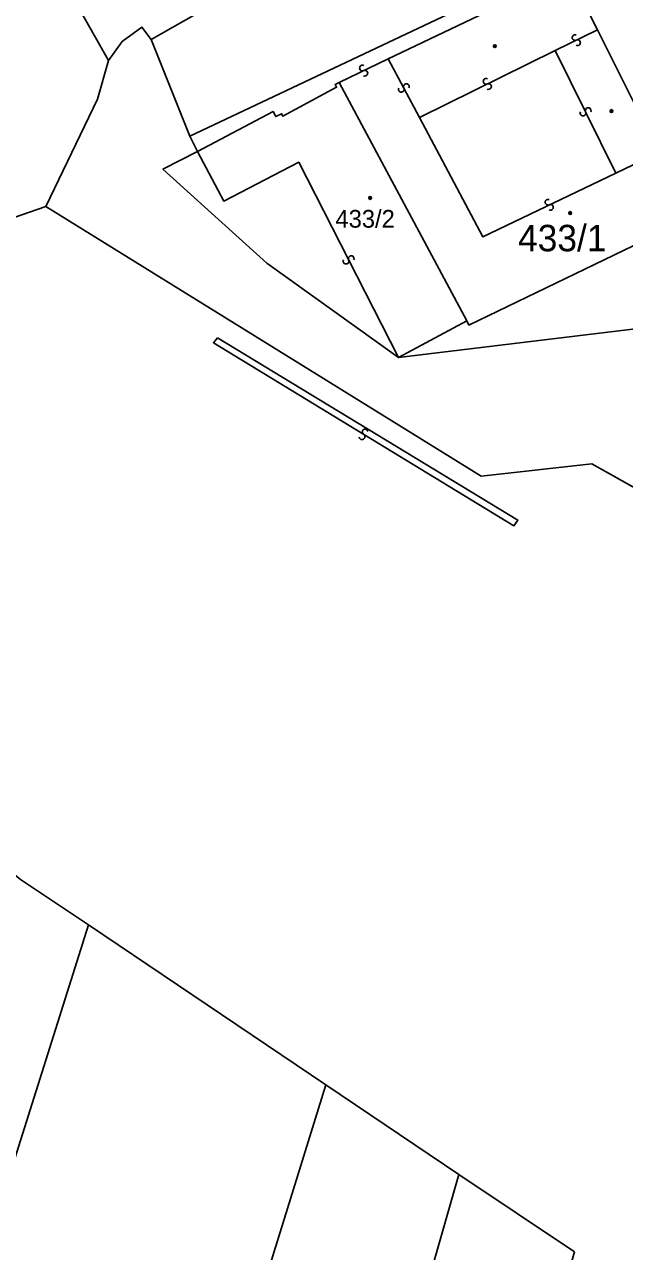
# Model space of a CAD drawing. Extents: x -598233 to -596890, y -1157848 to -1156431.
# Drawn here: x -597403.2 to -597364.7, y -1157576 to -1157497.1 of the extents above; entities that cross this region are included whole.
import ezdxf

# ---------------------------------------------------------------- set-up
doc = ezdxf.new("R2010")
doc.units = 0
for name, color, linetype in [('Level 1', 7, 'Continuous'), ('Level 13', 7, 'Continuous'), ('Level 3', 7, 'Continuous'), ('Level 4', 7, 'Continuous'), ('Level 5', 7, 'Continuous'), ('Level 60', 7, 'Continuous'), ('Vrstva 54', 7, 'Continuous'), ('Vrstva 60', 7, 'Continuous')]:
    doc.layers.add(name, color=color, linetype=linetype)

msp = doc.modelspace()

# ---------------------------------------------------------------- linework, layer by layer
at = {"layer": 'Level 1'}
for points in [[(-597372.53, -1157485.26), (-597395.1, -1157498.09)], [(-597397.85, -1157499.44), (-597401.63, -1157492.7)], [(-597392.61, -1157504.29), (-597368.64, -1157492.96)], [(-597368.23, -1157493.78), (-597366.4, -1157497.45)], [(-597426.75, -1157494.36), (-597424.47, -1157501.56), (-597423.3, -1157502.37), (-597417.06, -1157506.7), (-597411.67, -1157510.44), (-597409.97, -1157511.62), (-597401.88, -1157508.83)], [(-597397.85, -1157499.44), (-597396.97, -1157498.22), (-597395.69, -1157497.29), (-597395.1, -1157498.09)], [(-597366.4, -1157497.45), (-597362.46, -1157505.35)], [(-597395.1, -1157498.09), (-597392.61, -1157504.29)], [(-597401.88, -1157508.83), (-597398.55, -1157501.92), (-597397.85, -1157499.44)], [(-597383, -1157500.84), (-597383.27, -1157500.98), (-597383.18, -1157501.15), (-597386.63, -1157503.02), (-597386.71, -1157502.86), (-597387.09, -1157503.04), (-597387.26, -1157502.71), (-597392.12, -1157505.28)], [(-597374.79, -1157516.18), (-597383, -1157500.84)], [(-597392.61, -1157504.29), (-597392.12, -1157505.28)], [(-597392.12, -1157505.28), (-597394.34, -1157506.43), (-597387.65, -1157512.46), (-597379.19, -1157518.52)], [(-597409.97, -1157511.62), (-597401.88, -1157508.83), (-597373.87, -1157526.16), (-597366.75, -1157525.36), (-597335.98, -1157542.67), (-597325.9, -1157551.23), (-597302.56, -1157566.5), (-597285.2, -1157579.74), (-597270.24, -1157592.06), (-597269.3, -1157592.83), (-597259.47, -1157596.07), (-597250.85, -1157598.17), (-597245.81, -1157601.01), (-597239.94, -1157604.31), (-597223.03, -1157616.87), (-597206.27, -1157628.35), (-597179.87, -1157644.26), (-597115.94, -1157685.24), (-597093.49, -1157698.66), (-597086.96, -1157702.56), (-597050.66, -1157721.6)], [(-597401.88, -1157508.83), (-597373.87, -1157526.16), (-597366.75, -1157525.36), (-597335.98, -1157542.67), (-597325.9, -1157551.23), (-597302.56, -1157566.5), (-597285.2, -1157579.74), (-597270.24, -1157592.06)], [(-597374.79, -1157516.18), (-597374.66, -1157516.44), (-597360.37, -1157509.54)], [(-597379.19, -1157518.52), (-597374.79, -1157516.18)], [(-597379.19, -1157518.52), (-597363.08, -1157516.58)], [(-597406.72, -1157549.47), (-597403.51, -1157552.09), (-597399.13, -1157555.01)], [(-597399.13, -1157555.01), (-597414.49, -1157603.68)], [(-597399.13, -1157555.01), (-597383.86, -1157565.29)], [(-597383.86, -1157565.29), (-597389.93, -1157584.86), (-597397.44, -1157608.59)], [(-597383.86, -1157565.29), (-597375.32, -1157571.07)], [(-597375.32, -1157571.07), (-597379, -1157583.96), (-597399.2, -1157647.11)], [(-597375.32, -1157571.07), (-597367.88, -1157576.04)]]:
    msp.add_lwpolyline(points, dxfattribs=at)
at = {"layer": 'Level 13'}
for centre, start, end in [((-597367.84, -1157497.954), 63.51338, 295.61138), ((-597367.68, -1157498.286), 243.29892, 115.88892), ((-597381.509, -1157499.914), 62.91743, 295.50743), ((-597381.351, -1157500.247), 243.13189, 115.22988), ((-597378.687, -1157501.114), 335.10441, 207.69441), ((-597373.56, -1157500.774), 63.62225, 295.72025), ((-597373.399, -1157501.105), 243.4078, 115.9978), ((-597379.014, -1157501.285), 155.31886, 27.41686), ((-597366.994, -1157502.65), 333.61738, 205.71537), ((-597367.325, -1157502.811), 153.40292, 25.99292), ((-597369.578, -1157508.543), 62.91138, 295.00938), ((-597369.421, -1157508.876), 242.69692, 115.28692), ((-597382.235, -1157512.168), 334.46492, 206.56292), ((-597382.564, -1157512.333), 154.25046, 26.84046), ((-597381.344, -1157523.313), 5.82112, 238.41112), ((-597381.537, -1157523.627), 186.03558, 58.13358)]:
    msp.add_arc(centre, 0.184, start, end, dxfattribs=at)
at = {"layer": 'Level 3'}
for points in [[(-597368.23, -1157493.78), (-597379.85, -1157499.32)], [(-597369.11, -1157498.78), (-597366.4, -1157497.45)], [(-597379.85, -1157499.32), (-597383, -1157500.84)], [(-597377.85, -1157503.09), (-597379.85, -1157499.32)], [(-597377.85, -1157503.09), (-597369.11, -1157498.78)], [(-597369.11, -1157498.78), (-597365.22, -1157506.67)], [(-597377.85, -1157503.09), (-597373.78, -1157510.76), (-597365.22, -1157506.67)], [(-597392.12, -1157505.28), (-597390.43, -1157508.47), (-597385.61, -1157505.97), (-597379.19, -1157518.52)], [(-597365.22, -1157506.67), (-597362.46, -1157505.35)], [(-597390.83, -1157517.26), (-597371.52, -1157528.98), (-597371.77, -1157529.35), (-597391.1, -1157517.58), (-597390.83, -1157517.26)]]:
    msp.add_lwpolyline(points, dxfattribs=at)
at = {"layer": 'Level 5'}
for centre, radius in [((-597373, -1157498.51), 0.09), ((-597373, -1157498.51), 0.0521), ((-597365.5, -1157502.68), 0.09), ((-597365.5, -1157502.68), 0.0521), ((-597381.02, -1157508.27), 0.09), ((-597381.02, -1157508.27), 0.0521), ((-597368.15, -1157509.24), 0.09), ((-597368.15, -1157509.24), 0.0521)]:
    msp.add_circle(centre, radius, dxfattribs=at)
at = {"layer": 'Level 60'}
for points in [[(-597446.58, -1157442.92), (-597446.86, -1157444.65), (-597446.31, -1157446.17), (-597439.69, -1157453.1), (-597436.47, -1157456.76), (-597432.81, -1157461.5), (-597429.59, -1157466.17), (-597426.82, -1157470.67), (-597422.23, -1157478.52), (-597418.09, -1157485.87), (-597411.89, -1157483.94), (-597411.15, -1157483.4), (-597410.98, -1157482.94), (-597411.34, -1157482.06), (-597401.63, -1157492.7), (-597397.85, -1157499.44), (-597398.55, -1157501.92), (-597401.88, -1157508.83), (-597409.97, -1157511.62), (-597411.67, -1157510.44), (-597417.06, -1157506.7), (-597423.3, -1157502.37)], [(-597372.53, -1157485.26), (-597395.1, -1157498.09), (-597395.69, -1157497.29), (-597396.97, -1157498.22), (-597397.85, -1157499.44), (-597401.63, -1157492.7)], [(-597313.6, -1157494.01), (-597321.59, -1157497.72), (-597330.72, -1157502.03), (-597335.62, -1157504.31), (-597340.11, -1157506.08), (-597342.32, -1157507.1), (-597347.17, -1157509.42), (-597348.1, -1157509.84), (-597350.42, -1157510.88), (-597354.31, -1157512.62), (-597357.29, -1157513.99), (-597360.06, -1157515.22), (-597363.08, -1157516.58), (-597379.19, -1157518.52), (-597374.79, -1157516.18), (-597374.66, -1157516.44), (-597360.37, -1157509.54), (-597355.01, -1157506.82), (-597347.23, -1157502.9), (-597343, -1157504.42), (-597333.59, -1157499.96), (-597333.52, -1157500.08), (-597328, -1157497.67), (-597324.75, -1157496.13)], [(-597335.98, -1157542.67), (-597366.75, -1157525.36), (-597373.87, -1157526.16), (-597401.88, -1157508.83), (-597398.55, -1157501.92), (-597397.85, -1157499.44), (-597396.97, -1157498.22), (-597395.69, -1157497.29), (-597395.1, -1157498.09), (-597392.61, -1157504.29), (-597392.12, -1157505.28), (-597394.34, -1157506.43), (-597387.65, -1157512.46), (-597379.19, -1157518.52), (-597363.08, -1157516.58)], [(-597367.88, -1157576.04), (-597375.32, -1157571.07), (-597383.86, -1157565.29), (-597399.13, -1157555.01), (-597403.51, -1157552.09), (-597406.72, -1157549.47), (-597413.31, -1157544.19), (-597419.51, -1157539.31), (-597416.86, -1157525.08), (-597416.75, -1157524.42), (-597415.01, -1157516.54), (-597414.91, -1157515.95), (-597409.97, -1157511.62), (-597401.88, -1157508.83), (-597373.87, -1157526.16), (-597366.75, -1157525.36), (-597335.98, -1157542.67), (-597325.9, -1157551.23), (-597302.56, -1157566.5), (-597285.2, -1157579.74)]]:
    msp.add_lwpolyline(points, dxfattribs=at)
for points in [[(-597369.92, -1157483.69), (-597367.32, -1157482.15), (-597365.88, -1157484.75), (-597363.22, -1157490.36), (-597362.9, -1157491.06), (-597359.6, -1157497.68), (-597359.3, -1157498.28), (-597355.61, -1157505.62), (-597355.01, -1157506.82), (-597360.37, -1157509.54), (-597360.99, -1157508.29), (-597362.46, -1157505.35), (-597366.4, -1157497.45), (-597368.23, -1157493.78), (-597365.52, -1157492.4), (-597367.16, -1157489.07)], [(-597372.53, -1157485.26), (-597369.86, -1157490.52), (-597368.64, -1157492.96), (-597392.61, -1157504.29), (-597395.1, -1157498.09)], [(-597360.99, -1157508.29), (-597360.37, -1157509.54), (-597374.66, -1157516.44), (-597374.79, -1157516.18), (-597383, -1157500.84), (-597383.27, -1157500.98), (-597383.18, -1157501.15), (-597386.63, -1157503.02), (-597386.71, -1157502.86), (-597387.09, -1157503.04), (-597387.26, -1157502.71), (-597392.12, -1157505.28), (-597392.61, -1157504.29), (-597368.64, -1157492.96), (-597368.23, -1157493.78), (-597366.4, -1157497.45), (-597362.46, -1157505.35)], [(-597394.34, -1157506.43), (-597392.12, -1157505.28), (-597387.26, -1157502.71), (-597387.09, -1157503.04), (-597386.71, -1157502.86), (-597386.63, -1157503.02), (-597383.18, -1157501.15), (-597383.27, -1157500.98), (-597383, -1157500.84), (-597374.79, -1157516.18), (-597379.19, -1157518.52), (-597387.65, -1157512.46)], [(-597408.69, -1157573.97), (-597413.78, -1157572.49), (-597406.72, -1157549.47), (-597403.51, -1157552.09), (-597399.13, -1157555.01), (-597414.49, -1157603.68), (-597422.91, -1157601.26), (-597419.61, -1157590.79), (-597414.41, -1157592.1), (-597411.36, -1157581.74)], [(-597383.86, -1157565.29), (-597389.93, -1157584.86), (-597397.44, -1157608.59), (-597414.49, -1157603.68), (-597399.13, -1157555.01)], [(-597375.32, -1157571.07), (-597379, -1157583.96), (-597399.2, -1157647.11), (-597408.78, -1157644.44), (-597397.44, -1157608.59), (-597389.93, -1157584.86), (-597383.86, -1157565.29)], [(-597367.88, -1157576.04), (-597370.04, -1157583.64), (-597391.41, -1157649.3), (-597399.2, -1157647.11), (-597379, -1157583.96), (-597375.32, -1157571.07)]]:
    msp.add_lwpolyline(points, close=True, dxfattribs=at)
at = {"layer": 'Vrstva 54'}
for p, q in [((-597409.97, -1157511.62), (-597401.88, -1157508.83)), ((-597401.88, -1157508.83), (-597373.87, -1157526.16)), ((-597373.87, -1157526.16), (-597366.75, -1157525.36)), ((-597366.75, -1157525.36), (-597335.98, -1157542.67))]:
    msp.add_line(p, q, dxfattribs=at)
at = {"layer": 'Vrstva 60'}
for points in [[(-597285.2, -1157579.74), (-597302.56, -1157566.5), (-597325.9, -1157551.23), (-597335.98, -1157542.67), (-597366.75, -1157525.36), (-597373.87, -1157526.16), (-597401.88, -1157508.83), (-597409.97, -1157511.62), (-597411.67, -1157510.44), (-597417.06, -1157506.7), (-597423.3, -1157502.37), (-597424.47, -1157501.56), (-597426.75, -1157494.36), (-597467.58, -1157472.78), (-597519.06, -1157444.97), (-597538.53, -1157436.14), (-597544.41, -1157433.47), (-597549.68, -1157428.4), (-597584.75, -1157400.18), (-597620.65, -1157379.11), (-597621.47, -1157378.62), (-597672.84, -1157349.01)], [(-597467.58, -1157472.78), (-597426.75, -1157494.36), (-597424.47, -1157501.56), (-597423.3, -1157502.37), (-597417.06, -1157506.7), (-597411.67, -1157510.44), (-597409.97, -1157511.62), (-597401.88, -1157508.83), (-597373.87, -1157526.16), (-597366.75, -1157525.36), (-597335.98, -1157542.67), (-597325.9, -1157551.23), (-597302.56, -1157566.5), (-597285.2, -1157579.74)]]:
    msp.add_lwpolyline(points, dxfattribs=at)

# ---------------------------------------------------------------- texts
at = {"layer": 'Level 4'}
for s, height, p in [('433/2', 1.14, (-597383.245, -1157510.18)), ('433/1', 1.7, (-597371.506, -1157511.7))]:
    msp.add_text(s, height=height, dxfattribs=at).set_placement(p)

doc.saveas('drawing.dxf')
